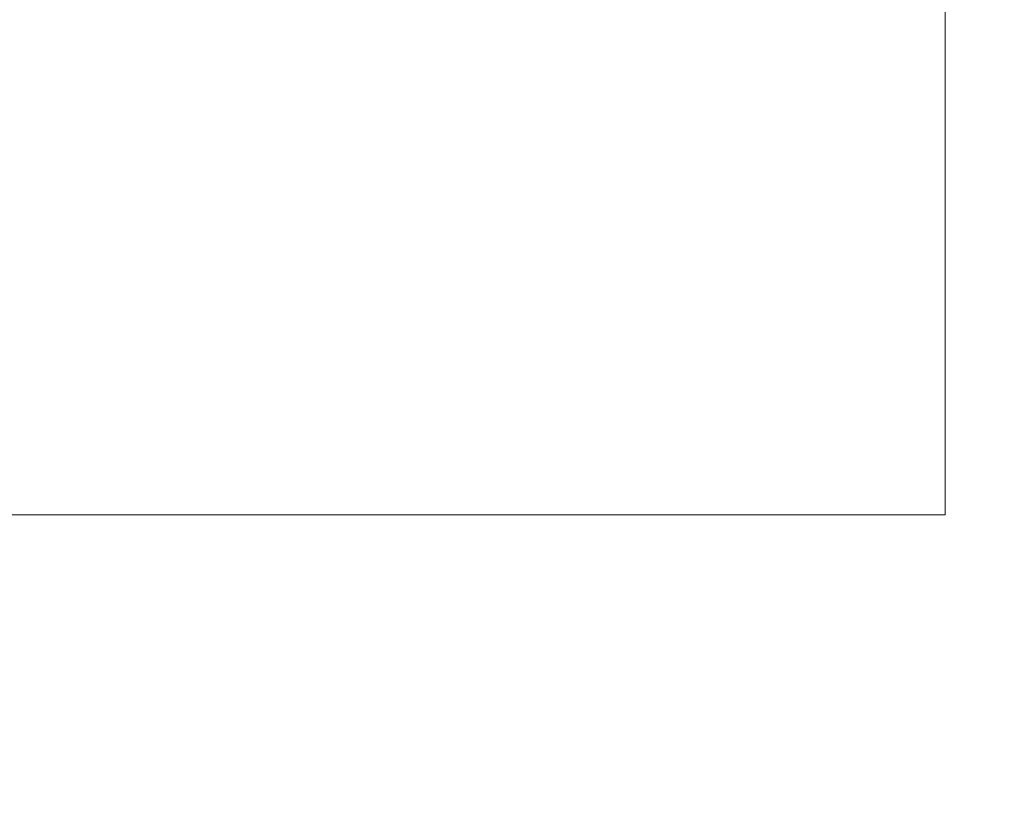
# Model space of a CAD drawing. Header units: millimetres. Extents: x -1114 to 1396, y -630 to 631.
# Tile 533 of 656: x 835 to 852, y -498 to -484. Entities that reach past the tile are written whole.
import ezdxf

# ---------------------------------------------------------------- set-up
doc = ezdxf.new("R2010")
doc.units = ezdxf.units.MM
doc.header["$MEASUREMENT"] = 0

msp = doc.modelspace()

# ---------------------------------------------------------------- linework, layer by layer
at = {"lineweight": 18}
msp.add_open_spline([(1038.9843, -629.7647), (1038.9843, -629.7647), (-1111.4882, -629.7647), (-1111.4882, -629.7647), (-1111.4882, -629.7647), (-1111.4882, -629.7647), (-1111.4882, 630.7883), (-1111.4882, 630.7883), (-1111.4882, 630.7883), (-1111.4882, 630.7883), (1038.9843, 630.7883), (1038.9843, 630.7883)], degree=3, knots=[0, 0, 0, 0, 0.3333333, 0.3333333, 0.3333333, 0.3333333, 0.6666667, 0.6666667, 0.6666667, 0.6666667, 1, 1, 1, 1], dxfattribs=at)
for points in [[(850.5931, -440.6684), (850.5931, -440.6684), (850.5931, -490.6684), (850.5931, -490.6684)], [(850.5931, -490.6684), (850.5931, -490.6684), (850.5931, -492.6684), (850.5931, -492.6684)], [(850.5931, -492.6684), (850.5931, -492.6684), (794.3876, -492.6684), (794.3876, -492.6684)], [(850.5931, -492.6684), (850.5931, -492.6684), (794.3876, -492.6684), (794.3876, -492.6684)]]:
    msp.add_open_spline(points, degree=3, dxfattribs=at)

doc.saveas('drawing.dxf')
